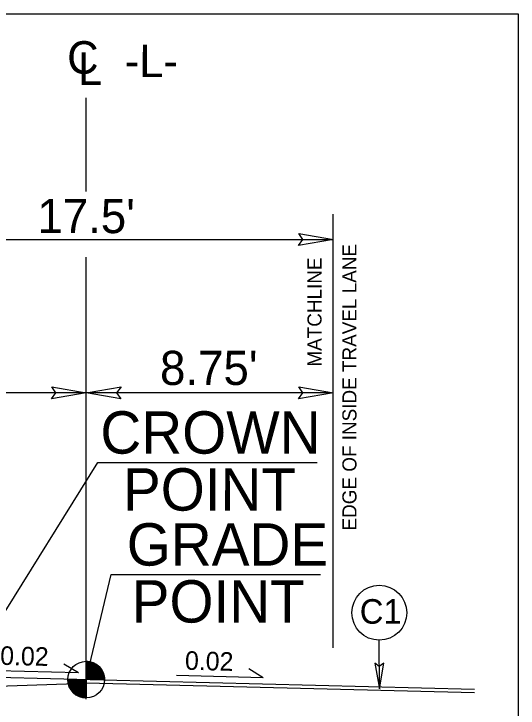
# Model space of a CAD drawing. Extents: x 3025871 to 3026431, y 707165 to 707825.
# Drawn here: x 3026352.23 to 3026370.09, y 707468.77 to 707493.34 of the extents above; entities that cross this region are included whole.
import ezdxf

# ---------------------------------------------------------------- set-up
doc = ezdxf.new("R2010")
doc.units = 0
for name, color, linetype in [('Prop Drainage Structure Junction Box with Manhole Label', 7, 'Continuous'), ('Prop Drainage Structure Junction Box with Slab Lid CELL', 7, 'Continuous'), ('Prop Drainage Structure Junction Box with Slab Lid TB 840 34 CELL', 7, 'Continuous'), ('Prop Drainage Structure Plot Symbol 20 Scale', 7, 'Continuous'), ('Prop Pavement Schedule Description CELL', 7, 'Continuous'), ('Sheet Sticker Incomplete CELL', 7, 'Continuous'), ('Typical Arrow Superelevation CELL', 7, 'Continuous'), ('Typical Grade Point Symbol CELL', 7, 'Continuous'), ('Typical Shoulder Slope CELL', 7, 'Continuous'), ('Typical Text Centerline CELL', 7, 'Continuous')]:
    doc.layers.add(name, color=color, linetype=linetype)

msp = doc.modelspace()

# ---------------------------------------------------------------- linework, layer by layer
at = {"layer": 'Prop Drainage Structure Junction Box with Manhole Label'}
for p, q in [((3026354.796, 707487.054), (3026354.796, 707490.376)), ((3026354.796, 707469.089), (3026354.796, 707484.735))]:
    msp.add_line(p, q, dxfattribs=at)
at = {"layer": 'Prop Drainage Structure Junction Box with Slab Lid CELL'}
for p, q in [((3026354.796, 707469.776), (3026354.796, 707470.426)), ((3026354.147, 707469.777), (3026354.796, 707469.776)), ((3026354.795, 707469.127), (3026354.796, 707469.776)), ((3026354.796, 707469.776), (3026354.795, 707469.127)), ((3026355.445, 707469.776), (3026354.796, 707469.776))]:
    msp.add_line(p, q, dxfattribs=at)
for points in [[(3026354.802, 707470.426), (3026354.802, 707470.426), (3026354.802, 707469.776)], [(3026354.815, 707470.426), (3026354.815, 707469.776)], [(3026354.828, 707470.424), (3026354.828, 707469.776)], [(3026354.841, 707470.424), (3026354.841, 707469.776)], [(3026354.854, 707470.423), (3026354.854, 707469.776)], [(3026354.867, 707470.421), (3026354.867, 707469.776)], [(3026354.88, 707470.42), (3026354.88, 707469.776)], [(3026354.893, 707470.418), (3026354.893, 707469.776)], [(3026354.906, 707470.417), (3026354.906, 707469.776)], [(3026354.919, 707470.414), (3026354.919, 707469.776)], [(3026354.932, 707470.411), (3026354.932, 707469.776)], [(3026354.945, 707470.408), (3026354.945, 707469.776)], [(3026354.958, 707470.405), (3026354.958, 707469.776)], [(3026354.971, 707470.401), (3026354.971, 707469.776)], [(3026354.984, 707470.398), (3026354.984, 707469.776)], [(3026354.997, 707470.394), (3026354.997, 707469.776)], [(3026355.01, 707470.39), (3026355.01, 707469.776)], [(3026355.023, 707470.385), (3026355.023, 707469.776)], [(3026355.036, 707470.379), (3026355.036, 707469.776)], [(3026355.049, 707470.374), (3026355.049, 707469.776)], [(3026355.062, 707470.368), (3026355.062, 707469.776)], [(3026355.075, 707470.362), (3026355.075, 707469.776)], [(3026355.088, 707470.356), (3026355.088, 707469.776)], [(3026355.101, 707470.349), (3026355.101, 707469.776)], [(3026355.114, 707470.342), (3026355.114, 707469.776)], [(3026355.127, 707470.335), (3026355.127, 707469.776)], [(3026355.14, 707470.328), (3026355.14, 707469.776)], [(3026355.153, 707470.319), (3026355.153, 707469.776)], [(3026355.166, 707470.31), (3026355.166, 707469.776)], [(3026355.179, 707470.3), (3026355.179, 707469.776)], [(3026355.192, 707470.291), (3026355.192, 707469.776)], [(3026355.205, 707470.281), (3026355.205, 707469.776)], [(3026355.218, 707470.27), (3026355.218, 707469.776)], [(3026355.231, 707470.258), (3026355.23, 707469.776)], [(3026355.244, 707470.247), (3026355.243, 707469.776)], [(3026355.257, 707470.234), (3026355.256, 707469.776)], [(3026355.27, 707470.221), (3026355.269, 707469.776)], [(3026355.283, 707470.206), (3026355.282, 707469.776)], [(3026355.296, 707470.19), (3026355.295, 707469.776)], [(3026355.309, 707470.174), (3026355.308, 707469.776)], [(3026355.322, 707470.157), (3026355.321, 707469.776)], [(3026355.335, 707470.138), (3026355.334, 707469.776)], [(3026355.348, 707470.118), (3026355.347, 707469.776)], [(3026355.36, 707470.097), (3026355.36, 707469.776)], [(3026355.373, 707470.073), (3026355.373, 707469.776)], [(3026355.386, 707470.046), (3026355.386, 707469.776)], [(3026355.399, 707470.016), (3026355.399, 707469.776)], [(3026355.412, 707469.98), (3026355.412, 707469.776)], [(3026354.15, 707469.777), (3026354.15, 707469.706)], [(3026354.163, 707469.777), (3026354.163, 707469.629)], [(3026354.176, 707469.777), (3026354.176, 707469.583)], [(3026354.189, 707469.777), (3026354.189, 707469.544)], [(3026354.202, 707469.777), (3026354.202, 707469.514)], [(3026354.215, 707469.777), (3026354.215, 707469.487)], [(3026354.228, 707469.777), (3026354.228, 707469.462)], [(3026354.241, 707469.777), (3026354.241, 707469.439)], [(3026354.254, 707469.777), (3026354.254, 707469.419)], [(3026354.267, 707469.777), (3026354.267, 707469.4)], [(3026354.28, 707469.777), (3026354.28, 707469.383)], [(3026354.293, 707469.777), (3026354.292, 707469.367)], [(3026354.306, 707469.777), (3026354.305, 707469.351)], [(3026354.319, 707469.777), (3026354.318, 707469.336)], [(3026354.332, 707469.777), (3026354.331, 707469.322)], [(3026354.345, 707469.777), (3026354.344, 707469.309)], [(3026354.358, 707469.777), (3026354.357, 707469.297)], [(3026354.371, 707469.776), (3026354.37, 707469.286)], [(3026354.384, 707469.776), (3026354.383, 707469.274)], [(3026354.397, 707469.776), (3026354.396, 707469.264)], [(3026354.41, 707469.776), (3026354.409, 707469.254)], [(3026354.422, 707469.776), (3026354.422, 707469.246)], [(3026354.435, 707469.776), (3026354.435, 707469.237)], [(3026354.448, 707469.776), (3026354.448, 707469.228)], [(3026354.461, 707469.776), (3026354.461, 707469.22)], [(3026354.474, 707469.776), (3026354.474, 707469.212)], [(3026354.487, 707469.776), (3026354.487, 707469.205)], [(3026354.5, 707469.776), (3026354.5, 707469.198)], [(3026354.513, 707469.776), (3026354.513, 707469.192)], [(3026354.526, 707469.776), (3026354.526, 707469.186)], [(3026354.539, 707469.776), (3026354.539, 707469.181)], [(3026354.552, 707469.776), (3026354.552, 707469.175)], [(3026354.565, 707469.776), (3026354.565, 707469.169)], [(3026354.578, 707469.776), (3026354.578, 707469.165)], [(3026354.591, 707469.776), (3026354.591, 707469.16)], [(3026354.604, 707469.776), (3026354.604, 707469.156)], [(3026354.617, 707469.776), (3026354.617, 707469.153)], [(3026354.63, 707469.776), (3026354.63, 707469.149)], [(3026354.643, 707469.776), (3026354.643, 707469.146)], [(3026354.656, 707469.776), (3026354.656, 707469.143)], [(3026354.669, 707469.776), (3026354.669, 707469.14)], [(3026354.682, 707469.776), (3026354.682, 707469.137)], [(3026354.695, 707469.776), (3026354.695, 707469.136)], [(3026354.708, 707469.776), (3026354.708, 707469.133)], [(3026354.721, 707469.776), (3026354.721, 707469.131)], [(3026354.734, 707469.776), (3026354.734, 707469.13)], [(3026354.747, 707469.776), (3026354.747, 707469.129)], [(3026354.76, 707469.776), (3026354.76, 707469.129)], [(3026354.773, 707469.776), (3026354.773, 707469.127)], [(3026354.786, 707469.776), (3026354.786, 707469.127), (3026354.786, 707469.127)], [(3026355.425, 707469.935), (3026355.425, 707469.776)], [(3026355.438, 707469.869), (3026355.438, 707469.776)]]:
    msp.add_lwpolyline(points, dxfattribs=at)
msp.add_circle((3026354.795, 707469.777), 0.649, dxfattribs=at)
for start, end in [(359.9709, 89.9709), (179.9709, 269.9709)]:
    msp.add_arc((3026354.795, 707469.777), 0.649, start, end, dxfattribs=at)
at = {"layer": 'Prop Drainage Structure Junction Box with Slab Lid TB 840 34 CELL'}
for p, q in [((3026363.546, 707470.908), (3026363.546, 707486.254)), ((3026346.046, 707485.361), (3026363.546, 707485.361)), ((3026363.471, 707479.931), (3026346.046, 707479.931))]:
    msp.add_line(p, q, dxfattribs=at)
msp.add_lwpolyline([(3026370.091, 707463.345), (3026334.091, 707463.345), (3026334.091, 707493.345), (3026370.091, 707493.345)], close=True, dxfattribs=at)
at = {"layer": 'Prop Drainage Structure Plot Symbol 20 Scale'}
for p, q in [((3026350.484, 707469.884), (3026355.212, 707477.464)), ((3026354.796, 707469.776), (3026355.684, 707473.501))]:
    msp.add_line(p, q, dxfattribs=at)
at = {"layer": 'Prop Pavement Schedule Description CELL'}
for p, q in [((3026368.546, 707469.433), (3026350.484, 707469.884)), ((3026346.824, 707469.377), (3026354.796, 707469.651)), ((3026368.546, 707469.308), (3026354.796, 707469.651))]:
    msp.add_line(p, q, dxfattribs=at)
at = {"layer": 'Sheet Sticker Incomplete CELL'}
for p, q in [((3026354.521, 707470.016), (3026354.007, 707470.33)), ((3026354.521, 707470.016), (3026351.454, 707470.092)), ((3026361.064, 707469.841), (3026360.551, 707470.155)), ((3026361.064, 707469.841), (3026357.997, 707469.918))]:
    msp.add_line(p, q, dxfattribs=at)
at = {"layer": 'Typical Grade Point Symbol CELL'}
msp.add_line((3026365.176, 707469.447), (3026365.175, 707471.172), dxfattribs=at)
msp.add_circle((3026365.175, 707472.144), 0.972, dxfattribs=at)
at = {"layer": 'Typical Shoulder Slope CELL'}
for p, q in [((3026355.212, 707477.464), (3026362.971, 707477.461)), ((3026355.684, 707473.501), (3026363.096, 707473.499))]:
    msp.add_line(p, q, dxfattribs=at)
at = {"layer": 'Typical Text Centerline CELL'}
for points in [[(3026362.322, 707485.572), (3026363.547, 707485.361), (3026362.315, 707485.143), (3026362.471, 707485.361)], [(3026353.573, 707480.142), (3026354.798, 707479.931), (3026353.566, 707479.713), (3026353.723, 707479.931)], [(3026356.023, 707479.719), (3026354.798, 707479.93), (3026356.029, 707480.148), (3026355.873, 707479.93)], [(3026362.322, 707480.142), (3026363.547, 707479.931), (3026362.315, 707479.713), (3026362.471, 707479.931)], [(3026365.019, 707470.357), (3026365.176, 707469.447), (3026365.337, 707470.362), (3026365.175, 707470.246)]]:
    msp.add_lwpolyline(points, close=True, dxfattribs=at)

# ---------------------------------------------------------------- texts
at = {"layer": 'Prop Drainage Structure Junction Box with Manhole Label'}
msp.add_text('C', height=1.152, dxfattribs=at).set_placement((3026354.121, 707491.226))
for s, height, p in [('-L-', 1.1523, (3026356.16, 707491.107)), ('L', 1.152, (3026354.504, 707490.832))]:
    msp.add_text(s, height=height, rotation=359.9469, dxfattribs=at).set_placement(p)
at = {"layer": 'Prop Drainage Structure Junction Box with Slab Lid TB 840 34 CELL'}
for s, p in [("17.5'", (3026353.065, 707485.583)), ("8.75'", (3026357.409, 707480.208))]:
    msp.add_text(s, height=1.2089, dxfattribs=at).set_placement(p)
at = {"layer": 'Sheet Sticker Incomplete CELL'}
for s, height, rotation, p in [('EDGE OF INSIDE TRAVEL LANE', 0.5, 90, (3026364.367, 707475.056)), ('MATCHLINE', 0.5, 90, (3026363.131, 707480.858)), ('0.02', 0.6583, 358.5679, (3026351.743, 707470.303)), ('0.02', 0.6583, 358.5679, (3026358.287, 707470.128))]:
    msp.add_text(s, height=height, rotation=rotation, dxfattribs=at).set_placement(p)
at = {"layer": 'Typical Arrow Superelevation CELL'}
msp.add_text('C1', height=0.87, dxfattribs=at).set_placement((3026364.482, 707471.756))
at = {"layer": 'Typical Shoulder Slope CELL'}
for s, p in [('CROWN', (3026355.296, 707477.777)), ('POINT', (3026356.096, 707475.76)), ('GRADE', (3026356.231, 707473.814)), ('POINT', (3026356.405, 707471.797))]:
    msp.add_text(s, height=1.5, rotation=359.9804, dxfattribs=at).set_placement(p)

doc.saveas('drawing.dxf')
